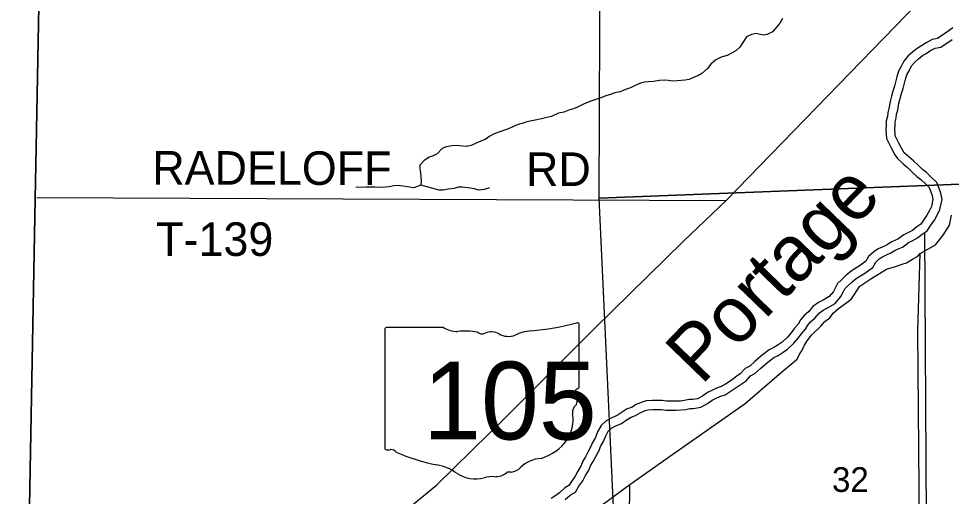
# Model space of a CAD drawing. Extents: x 1588073 to 2013523, y 1090242 to 1357120.
# Drawn here: x 1717246 to 1725589, y 1252497 to 1256768 of the extents above; entities that cross this region are included whole.
import ezdxf

# ---------------------------------------------------------------- set-up
doc = ezdxf.new("R2010")
doc.units = 0
for name, color, linetype in [('GM_X_Adjacent_County', 7, 'Continuous'), ('GM_X_County', 7, 'Continuous'), ('GM_X_County_Road', 7, 'Continuous'), ('GM_X_Major_River', 7, 'Continuous'), ('GM_X_Major_River_Text', 7, 'Continuous'), ('GM_X_Minor_River', 7, 'Continuous'), ('GM_X_Section', 7, 'Continuous'), ('GM_X_Section_Text', 7, 'Continuous'), ('GM_X_State_Location', 7, 'Continuous'), ('GM_X_State_Route', 7, 'Continuous'), ('GM_X_State_Shield', 7, 'Continuous'), ('GM_X_Township', 7, 'Continuous'), ('GM_X_Township_Road', 7, 'Continuous'), ('GM_X_Township_Road_Text', 7, 'Continuous')]:
    doc.layers.add(name, color=color, linetype=linetype)

msp = doc.modelspace()

# ---------------------------------------------------------------- linework, layer by layer
at = {"layer": 'GM_X_Adjacent_County'}
msp.add_lwpolyline([(1717788.8, 1276328.1), (1717744.5, 1273893.1), (1717691.8, 1271083.5), (1717597.8, 1266018.9), (1717547.3, 1263326), (1717492.3, 1260430.2), (1717448.7, 1258073.1), (1717444, 1257831.9), (1717399.6, 1255457.4), (1717393.7, 1255160.8), (1717299.9, 1250146.5), (1717287.3, 1249470), (1717263.8, 1248221.6), (1717245.8, 1247723.1)], dxfattribs=at)
at = {"layer": 'GM_X_County'}
msp.add_lwpolyline([(1717245.8, 1247723.1), (1717263.8, 1248221.6), (1717287.3, 1249470), (1717299.9, 1250146.5), (1717393.7, 1255160.8), (1717399.6, 1255457.4), (1717444, 1257831.9), (1717448.7, 1258073.1), (1717492.3, 1260430.2), (1717547.3, 1263326), (1717597.8, 1266018.9), (1717691.8, 1271083.5), (1717744.5, 1273893.1), (1717788.8, 1276328.1)], dxfattribs=at)
at = {"layer": 'GM_X_County_Road'}
msp.add_lwpolyline([(1722241.1, 1252258.1), (1722714.2, 1252601.3), (1723099, 1252874.2), (1723744.5, 1253327.8), (1724069.3, 1253606.7), (1724209.6, 1253723.1), (1724231.7, 1253767.2), (1724251.8, 1253799.3), (1724275.8, 1253847.5), (1724297.9, 1253887.6), (1724338.1, 1253937.8), (1724420.2, 1254020), (1724456.4, 1254060.2), (1724500.5, 1254094.3), (1724530.5, 1254134.4), (1724578.6, 1254176.5), (1724652.8, 1254228.7), (1724694.9, 1254262.8), (1724769.2, 1254375.2), (1724867.4, 1254441.4), (1725009.7, 1254527.7), (1725089.8, 1254551.8), (1725150, 1254573.9), (1725188, 1254585.9), (1725240.2, 1254618.1), (1725288.2, 1254644.2), (1725310.3, 1254668.2), (1725448.6, 1254746.5), (1725516.8, 1254830.8), (1725573, 1254923), (1725591.1, 1255011.3)], dxfattribs=at)
at = {"layer": 'GM_X_Major_River'}
for points in [[(1725600.8, 1256684.8), (1725548.9, 1256646.4), (1725464.9, 1256589.8), (1725416.9, 1256581.6), (1725368.9, 1256555.3), (1725316.9, 1256522.9), (1725282.9, 1256502.7), (1725245, 1256470.4), (1725201.1, 1256434.1), (1725163.2, 1256387.8), (1725141.3, 1256339.6), (1725115.4, 1256297.4), (1725101.6, 1256247.2), (1725079.9, 1256164.9), (1725066, 1256120.8), (1725054.2, 1256076.6), (1725040.3, 1256028.4), (1725030.5, 1255966.2), (1725020.7, 1255928.1), (1725016.8, 1255894), (1725006.9, 1255853.9), (1725005.1, 1255815.8), (1725003.2, 1255781.7), (1725005.4, 1255735.6), (1725009.5, 1255697.6), (1725049.9, 1255613.6), (1725084.2, 1255551.7)], [(1725155.1, 1255589.4), (1725121, 1255650.4), (1725087.6, 1255719.9), (1725085.2, 1255741.9), (1725083.3, 1255781.4), (1725085, 1255811.6), (1725086.5, 1255842.3), (1725095.7, 1255879.9), (1725099.6, 1255913.5), (1725109, 1255950), (1725118.6, 1256011.1), (1725131.3, 1256055.2), (1725142.9, 1256098.4), (1725156.8, 1256142.7), (1725178.9, 1256226.4), (1725189.6, 1256265.2), (1725212.2, 1256302), (1725231.7, 1256345.2), (1725258.1, 1256377.4), (1725296.4, 1256409.1), (1725329.7, 1256437.4), (1725358.5, 1256454.5), (1725409.3, 1256486.1), (1725443.6, 1256505), (1725495.4, 1256513.9), (1725595, 1256581)], [(1725084.2, 1255551.7), (1725106.4, 1255517.7), (1725154.6, 1255471.9), (1725196.8, 1255436), (1725239.1, 1255396.1), (1725279.3, 1255358.3), (1725315.4, 1255330.4), (1725357.7, 1255290.6), (1725391.8, 1255258.7), (1725406, 1255220.7), (1725418.2, 1255186.6), (1725424.3, 1255152.6), (1725410.5, 1255088.4), (1725392.6, 1255052.2), (1725370.8, 1255010), (1725338.9, 1254967.8), (1725315, 1254929.6), (1725281, 1254907.3), (1725241, 1254875.1), (1725207, 1254856.9), (1725165.1, 1254836.6), (1725111.1, 1254796.2), (1725055.1, 1254773.9), (1725009.1, 1254743.6), (1724969.1, 1254725.3), (1724935.1, 1254709.1), (1724895.2, 1254682.8), (1724849.2, 1254640.5), (1724825.4, 1254598.3), (1724763.4, 1254553.9), (1724727.4, 1254533.7), (1724689.5, 1254507.4), (1724649.5, 1254475.1), (1724605.6, 1254432.8), (1724571.7, 1254400.6), (1724553.8, 1254364.4), (1724533.9, 1254328.2), (1724496, 1254283.9), (1724442, 1254251.6), (1724400, 1254231.3), (1724350.1, 1254193), (1724310.2, 1254146.7), (1724272.2, 1254114.4), (1724240.3, 1254074.1), (1724218.4, 1254037.9), (1724184.5, 1253999.7), (1724156.6, 1253959.5), (1724122.7, 1253921.2), (1724074.8, 1253876.9), (1724038.8, 1253852.6), (1724000.8, 1253826.4), (1723958.9, 1253806.1), (1723912.9, 1253771.8), (1723878.9, 1253743.5), (1723831, 1253703.2), (1723785.1, 1253660.9), (1723743.1, 1253638.6), (1723701.2, 1253592.3), (1723661.2, 1253566), (1723627.3, 1253539.8), (1723569.3, 1253501.4), (1723531.3, 1253479.2), (1723487.3, 1253464.9), (1723451.3, 1253446.7), (1723407.3, 1253426.4), (1723363.4, 1253394.1), (1723319.4, 1253369.8), (1723275.3, 1253361.6), (1723241.3, 1253361.4), (1723201.2, 1253353.2), (1723165.2, 1253349), (1723125.1, 1253346.8), (1723091.1, 1253346.6), (1723041, 1253348.3), (1723000.9, 1253354.1), (1722914.7, 1253353.7), (1722858.7, 1253349.4), (1722824.6, 1253339.2), (1722768.6, 1253316.8), (1722728.6, 1253292.6), (1722688.6, 1253278.3), (1722644.7, 1253250), (1722598.7, 1253219.7), (1722552.7, 1253199.4), (1722502.7, 1253171.1), (1722456.8, 1253130.8), (1722425, 1253072.5), (1722405.1, 1253022.3), (1722379.2, 1252978.1), (1722365.3, 1252941.9), (1722337.5, 1252891.7), (1722315.6, 1252849.4), (1722291.7, 1252811.2), (1722273.9, 1252767.1), (1722248, 1252722.8), (1722224.1, 1252678.6), (1722190.2, 1252630.3), (1722168.3, 1252594.1), (1722132.3, 1252573.9), (1722082.4, 1252529.6), (1722042.5, 1252499.3)], [(1722133.3, 1252467.6), (1722179.1, 1252508.4), (1722225.9, 1252534.7), (1722257.3, 1252586.6), (1722292.3, 1252636.5), (1722317.8, 1252683.6), (1722345.9, 1252731.7), (1722363.3, 1252774.8), (1722385.2, 1252809.8), (1722408, 1252853.8), (1722438.1, 1252908), (1722451.6, 1252943.3), (1722477.3, 1252987.2), (1722497.6, 1253038.5), (1722520.3, 1253080), (1722549.3, 1253105.5), (1722588.7, 1253127.8), (1722637.1, 1253149.2), (1722688.4, 1253182.9), (1722724.2, 1253206), (1722763.2, 1253219.9), (1722804.5, 1253244.9), (1722851, 1253263.5), (1722873.4, 1253270.2), (1722918, 1253273.6), (1722995.3, 1253274), (1723033.8, 1253268.5), (1723089.9, 1253266.5), (1723127.6, 1253266.7), (1723172, 1253269.2), (1723213.9, 1253274.1), (1723249.6, 1253281.4), (1723283, 1253281.6), (1723346.8, 1253293.5), (1723406.6, 1253326.5), (1723448.2, 1253357.1), (1723486.2, 1253374.6), (1723517.9, 1253390.7), (1723564.3, 1253405.7), (1723611.7, 1253433.5), (1723673.9, 1253474.7), (1723707.8, 1253500.8), (1723753.7, 1253531), (1723793, 1253574.5), (1723831.7, 1253595), (1723883.9, 1253643.1), (1723930.3, 1253682.1), (1723962.5, 1253708.9), (1724000.6, 1253737.3), (1724041.2, 1253757), (1724083.9, 1253786.5), (1724124.6, 1253813.9), (1724180, 1253865.1), (1724219.7, 1253909.9), (1724247.6, 1253950.2), (1724283.2, 1253990.3), (1724306.2, 1254028.4), (1724330.1, 1254058.5), (1724366.8, 1254089.7), (1724405.3, 1254134.5), (1724442.2, 1254162.8), (1724480.1, 1254181.1), (1724548.3, 1254222), (1724600.1, 1254282.4), (1724624.8, 1254327.3), (1724637.1, 1254352.3), (1724660.9, 1254375), (1724702.5, 1254415.1), (1724737.4, 1254443.3), (1724769.9, 1254465.7), (1724806.5, 1254486.3), (1724886.3, 1254543.5), (1724912.7, 1254590.2), (1724944.6, 1254619.6), (1724974.5, 1254639.2), (1725003, 1254652.8), (1725048, 1254673.3), (1725092.3, 1254702.6), (1725150.6, 1254725.8), (1725206.8, 1254767.9), (1725243.4, 1254785.5), (1725285.5, 1254808.1), (1725328.2, 1254842.6), (1725373.5, 1254872.2), (1725404.9, 1254922.3), (1725438.7, 1254967.2), (1725464, 1255016.1), (1725486.7, 1255061.9), (1725505.9, 1255151.3), (1725495.8, 1255207.4), (1725481.2, 1255248.1), (1725460.3, 1255304.3), (1725412.5, 1255348.9), (1725367.5, 1255391.4), (1725331.3, 1255419.3), (1725294, 1255454.4), (1725250.3, 1255495.6), (1725208.1, 1255531.4), (1725168.3, 1255569.3), (1725155.1, 1255589.4)], [(1722042.5, 1252499.3), (1722008.5, 1252477.1)]]:
    msp.add_lwpolyline(points, dxfattribs=at)
at = {"layer": 'GM_X_Minor_River'}
msp.add_line((1725349.4, 1254856.4), (1725376.2, 1250122.3), dxfattribs=at)
for points in [[(1724077.8, 1256770.9), (1724053.9, 1256726.7), (1724024, 1256692.5), (1723988.1, 1256650.2), (1723940.1, 1256627.9), (1723906.1, 1256621.7), (1723843.9, 1256635.4), (1723801.9, 1256625.2), (1723757.9, 1256604.9), (1723724, 1256554.6), (1723696.1, 1256514.4), (1723660.2, 1256480.1), (1723582.2, 1256437.6), (1723530.2, 1256423.3), (1723482.2, 1256401), (1723438.2, 1256362.7), (1723406.3, 1256322.5), (1723356.4, 1256278.1), (1723322.4, 1256257.9), (1723288.4, 1256245.7), (1723244.4, 1256225.4), (1723204.4, 1256219.2), (1723136.3, 1256212.8), (1723094.2, 1256210.6), (1723058.1, 1256216.4), (1723020, 1256218.2), (1722978, 1256216), (1722923.9, 1256207.7), (1722879.9, 1256203.4), (1722843.8, 1256199.2), (1722807.8, 1256191.1), (1722761.8, 1256170.8), (1722717.8, 1256150.5), (1722673.8, 1256134.2), (1722627.8, 1256113.9), (1722579.7, 1256105.7), (1722539.7, 1256091.4), (1722505.7, 1256081.2), (1722453.6, 1256060.9), (1722407.6, 1256046.6), (1722371.6, 1256034.4), (1722325.6, 1256014.1), (1722291.6, 1255999.9), (1722245.6, 1255975.6), (1722207.6, 1255961.4), (1722167.6, 1255949.2), (1722123.6, 1255932.9), (1722075.5, 1255922.6), (1722011.5, 1255894.2), (1721957.5, 1255881.9), (1721923.4, 1255873.7), (1721867.4, 1255859.4), (1721791.3, 1255845), (1721757.3, 1255832.8), (1721713.3, 1255822.5), (1721677.3, 1255808.3), (1721627.3, 1255782), (1721593.2, 1255769.8), (1721549.2, 1255757.5)], [(1721549.2, 1255757.5), (1721499.2, 1255737.2), (1721459.2, 1255717), (1721419.2, 1255688.7), (1721379.2, 1255672.5), (1721337.2, 1255654.2), (1721293.2, 1255633.9), (1721255.2, 1255625.7), (1721159, 1255633.2), (1721125, 1255631), (1721068.9, 1255622.7), (1721032.9, 1255606.5), (1720989, 1255560.2), (1720953, 1255541.9), (1720919, 1255529.8), (1720869, 1255497.4), (1720833.1, 1255459.1), (1720833.2, 1255425.1), (1720839.4, 1255389), (1720843.5, 1255355), (1720845.7, 1255316.9), (1720843.8, 1255278.8)], [(1720844.5, 1255278.6), (1720779.8, 1255254.4), (1720703.6, 1255266.1), (1720639.5, 1255275.8), (1720601.4, 1255273.5), (1720559.4, 1255265.3), (1720525.3, 1255261.1), (1720475.2, 1255258.8), (1720433.1, 1255262.6), (1720389.1, 1255262.4), (1720353, 1255260.2), (1720262.9, 1255259.7)], [(1721459, 1255256), (1721410.9, 1255241.7), (1721360.9, 1255235.4), (1721322.8, 1255245.3), (1721284.7, 1255251.1), (1721212.5, 1255262.7), (1721176.4, 1255262.5), (1721142.4, 1255250.3), (1721088.4, 1255244), (1721044.3, 1255235.8), (1721008.3, 1255233.6), (1720843.8, 1255278.8)]]:
    msp.add_lwpolyline(points, dxfattribs=at)
at = {"layer": 'GM_X_Section'}
for points in [[(1727872, 1260638.5), (1727969.6, 1255376.5), (1722438.3, 1255161.8), (1722459.4, 1260482.5)], [(1727969.6, 1255376.5), (1727965.1, 1250129.7), (1722706.6, 1250154.2), (1722672.5, 1250152.6), (1722438.3, 1255161.8)]]:
    msp.add_lwpolyline(points, close=True, dxfattribs=at)
at = {"layer": 'GM_X_State_Route'}
msp.add_lwpolyline([(1717290.9, 1249461.2), (1717491.2, 1249699.1), (1718522.9, 1250647.7), (1719130, 1251194.9), (1720112.2, 1251911.5), (1720450.4, 1252159.6), (1720983.7, 1252595.6), (1721611.9, 1253214.7), (1722394.8, 1253996.1), (1723193.6, 1254777.4), (1723573.7, 1255143.2), (1725388.3, 1257011.6), (1726154.6, 1257749.1), (1726369.7, 1257936.7), (1726900.5, 1258148.1)], dxfattribs=at)
at = {"layer": 'GM_X_State_Shield'}
for p, q in [((1720520.4, 1253987.3), (1720520.4, 1252930.7)), ((1721047.2, 1254005.5), (1720537.5, 1254005.5)), ((1722260.6, 1253478.9), (1722260.6, 1254031.7)), ((1722260.4, 1253479.1), (1722260.6, 1253478.9))]:
    msp.add_line(p, q, dxfattribs=at)
for centre, major_axis, start_param, end_param in [((1721640.7, 1255446.1), (1845.5, 0), 4.814394, 5.042369), ((1722241.3, 1254034), (19.4, 0), 6.141152, 7.989035), ((1720540.3, 1253989.6), (20.2, 0), 1.712693, 3.28349), ((1721168.5, 1254128.2), (195.5, 0), 4.042523, 4.731795), ((1721233.4, 1253412.3), (702, 0), 1.404758, 1.657858), ((1721392.7, 1253995), (56.4, 0), 3.836095, 5.185415), ((1721475.6, 1253872.9), (117.3, 0), 0.950623, 2.079405), ((1721876.1, 1253682.8), (371.3, 0), 1.699011, 2.107814), ((1721626.9, 1254040.4), (141.1, 0), 4.081561, 5.145723), ((1722256.1, 1253438.4), (30, 0), 1.883978, 3.671073), ((1722239.9, 1253476.8), (20.7, 0), 5.05454, 6.418171), ((1722065.4, 1253368.5), (180, 0), 5.934695, 6.695948), ((1722330, 1253247.6), (130.9, 0), 2.387724, 3.262537), ((1721744.1, 1253177.3), (461.6, 0), 5.101752, 6.440018), ((1720540.5, 1252928.4), (20.3, 0), 3.00124, 4.508301), ((1720543.6, 1253036.5), (155.2, 0), 4.665946, 4.897461), ((1720575.4, 1252869.7), (56, 0), 0.519207, 1.627899), ((1721282, 1253819.1), (1332.7, 0), 4.195997, 4.488961), ((1721938.7, 1252634), (252.8, 0), 1.647645, 2.488434), ((1720884.6, 1252456), (417, 0), 0.823519, 1.323587), ((1721635.4, 1252683), (39.7, 0), 1.147584, 2.315152), ((1721618.4, 1252828.3), (149.1, 0), 4.937069, 5.64225), ((1721335.6, 1252864.5), (264.6, 0), 4.026481, 4.996735), ((1721488.5, 1252499.2), (217.4, 0), 1.495662, 1.94098), ((1721507.8, 1252785.4), (141, 0), 4.691044, 5.507374)]:
    msp.add_ellipse(centre, major_axis=major_axis, ratio=0.8, start_param=start_param, end_param=end_param, dxfattribs=at)
at = {"layer": 'GM_X_Township'}
msp.add_lwpolyline([(1717245.8, 1247723.1), (1717263.8, 1248221.6), (1717287.3, 1249470), (1717299.9, 1250146.5), (1717393.7, 1255160.8), (1717399.6, 1255457.4), (1717444, 1257831.9), (1717448.7, 1258073.1), (1717492.3, 1260430.2), (1717547.3, 1263326), (1717597.8, 1266018.9), (1717691.8, 1271083.5), (1717744.5, 1273893.1), (1717788.8, 1276328.1)], dxfattribs=at)
at = {"layer": 'GM_X_Township_Road'}
for points in [[(1717407.5, 1255169), (1723573.7, 1255143.2)], [(1725322.4, 1250099.6), (1725289.7, 1253978.3), (1725310.3, 1254668.2)], [(1722561.4, 1246929.3), (1722683.6, 1249625), (1722714.2, 1252601.3)]]:
    msp.add_lwpolyline(points, dxfattribs=at)

# ---------------------------------------------------------------- texts
at = {"layer": 'GM_X_Major_River_Text'}
msp.add_text('Portage', height=500.29, rotation=45.97274, dxfattribs=at).set_placement((1723352.2, 1253483.1))
at = {"layer": 'GM_X_Section_Text'}
msp.add_text('32', height=221, rotation=0.00001, dxfattribs=at).set_placement((1724521.4, 1252536.5))
at = {"layer": 'GM_X_State_Location'}
msp.add_text('105', height=1, rotation=0.00001, dxfattribs=at).set_placement((1723760.2, 1255718.8))
for s in ['s', 'r']:
    msp.add_text(s, height=1, dxfattribs=at).set_placement((1724113.2, 1255791.6))
at = {"layer": 'GM_X_State_Shield'}
msp.add_text('105', height=696.1, dxfattribs=at).set_placement((1720864.1, 1253005.2))
at = {"layer": 'GM_X_Township_Road_Text'}
for s, rotation, p in [('RADELOFF', 359.86663, (1718440.9, 1255285.4)), ('RD', 0.00001, (1721784.6, 1255272.1)), ('T-139', 0.00001, (1718475.8, 1254646.6))]:
    msp.add_text(s, height=300, rotation=rotation, dxfattribs=at).set_placement(p)

doc.saveas('drawing.dxf')
